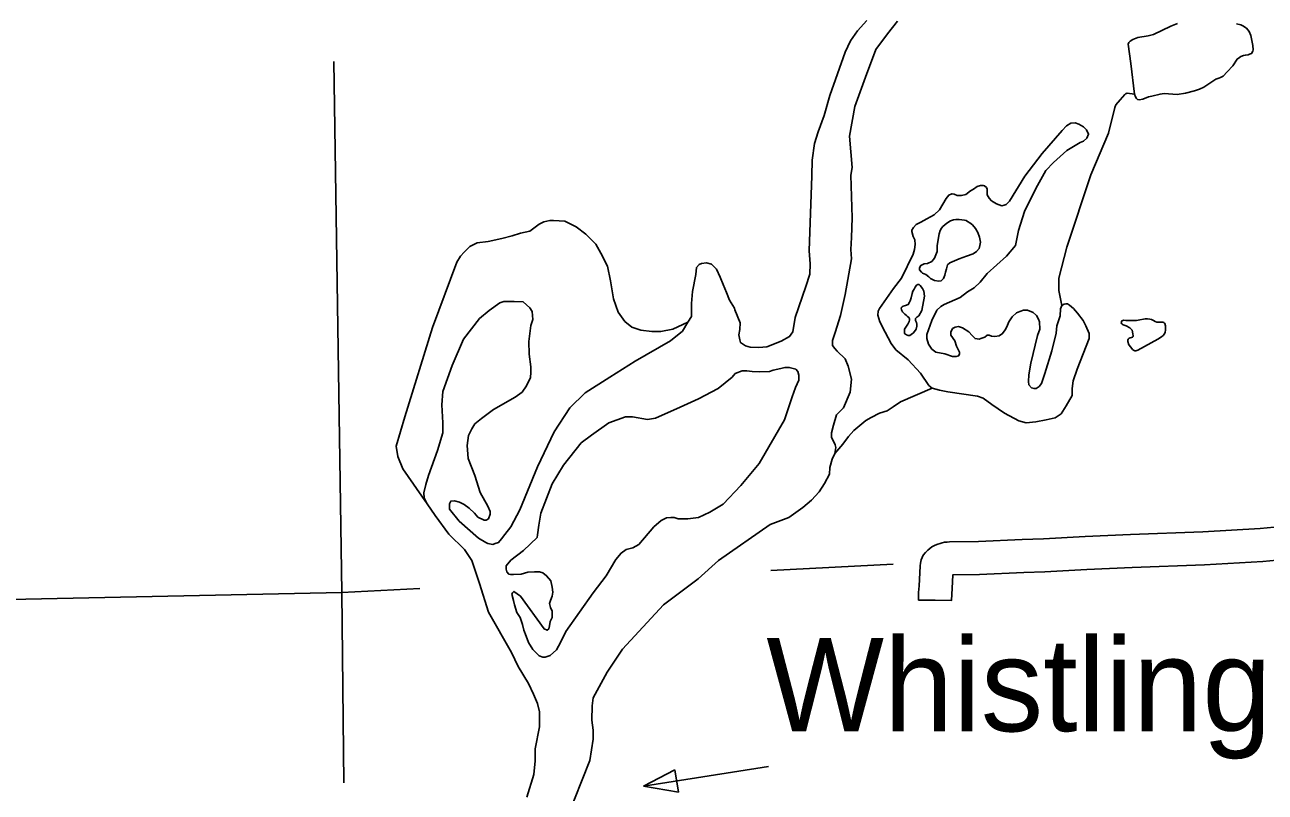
# Model space of a CAD drawing. Extents: x 1084508 to 1142749, y 1057638 to 1093403.
# Drawn here: x 1114355 to 1116121, y 1063898 to 1064991 of the extents above; entities that cross this region are included whole.
import ezdxf

# ---------------------------------------------------------------- set-up
doc = ezdxf.new("R2010")
doc.units = 0
for name, color, linetype in [('Level 35', 7, 'Continuous'), ('Level 46', 7, 'Continuous'), ('Level 47', 7, 'Continuous'), ('Level 5', 7, 'Continuous')]:
    doc.layers.add(name, color=color, linetype=linetype)

msp = doc.modelspace()

# ---------------------------------------------------------------- linework, layer by layer
at = {"layer": 'Level 35'}
for p, q in [((1115413.7, 1063934.7), (1115235.5, 1063906.5)), ((1115280.4, 1063929.8), (1115235.5, 1063906.5)), ((1115285.4, 1063898.2), (1115280.4, 1063929.8)), ((1115235.5, 1063906.5), (1115285.4, 1063898.2))]:
    msp.add_line(p, q, dxfattribs=at)
for points in [[(1114973.1, 1064284.1), (1115000.9, 1064259.8), (1115011, 1064253.9), (1115013.9, 1064252.1), (1115021, 1064251), (1115024.6, 1064252.1), (1115029.3, 1064253.9), (1115033.4, 1064258.7), (1115038.1, 1064265.2), (1115047, 1064275.8), (1115059.4, 1064300), (1115084.8, 1064361.6), (1115108.5, 1064411.2), (1115131, 1064445.5), (1115152.8, 1064466.8), (1115187.7, 1064489.3), (1115223.8, 1064511.8), (1115274, 1064540.8), (1115291.2, 1064554.9), (1115298.8, 1064567.4), (1115304.2, 1064575.6), (1115304.2, 1064594), (1115305.3, 1064611.1), (1115310.1, 1064635.4), (1115311.3, 1064645.4), (1115314.8, 1064649.6), (1115318.4, 1064651.3), (1115325.4, 1064651.9), (1115332.5, 1064650.2), (1115339.6, 1064643.1), (1115345, 1064631.8), (1115349.1, 1064621.2), (1115353.8, 1064609.9), (1115358, 1064598.7), (1115365.1, 1064587.5), (1115365.6, 1064585.1), (1115373.1, 1064566.4), (1115372.7, 1064556.9), (1115371.3, 1064549.3), (1115372.7, 1064542.5), (1115374, 1064538.5), (1115380.8, 1064534), (1115387.5, 1064531.7), (1115399.7, 1064531.3), (1115411.3, 1064532.6), (1115431.6, 1064540.3), (1115443.7, 1064547), (1115448.2, 1064553.8), (1115451.8, 1064574), (1115466.6, 1064618.1), (1115472.5, 1064636.1), (1115472.9, 1064650.4), (1115471.6, 1064669.3), (1115475.2, 1064775.9), (1115475.6, 1064798.4), (1115479.2, 1064822.2), (1115484.6, 1064838.4), (1115492.7, 1064861.8), (1115501.2, 1064890.5), (1115522.8, 1064952.1), (1115530.5, 1064968.3), (1115540.3, 1064982.3), (1115553.8, 1064997.1)], [(1115162.1, 1064000.5), (1115162.6, 1064021), (1115163.8, 1064032.7), (1115183.7, 1064068.9), (1115205.9, 1064101.6), (1115264.3, 1064164.8), (1115313.4, 1064202.2), (1115342.6, 1064227.9), (1115416.2, 1064279.3), (1115442.6, 1064289.5), (1115462.5, 1064303.6), (1115474.7, 1064313.9), (1115485.6, 1064326.1), (1115493.2, 1064337.6), (1115500.3, 1064351.1), (1115500.9, 1064360.7), (1115504.1, 1064372.2), (1115508, 1064380.6), (1115509.3, 1064388.9), (1115508.6, 1064392.7), (1115503.5, 1064403.6), (1115503.5, 1064410.1), (1115506.1, 1064421), (1115510.6, 1064435.7), (1115520.2, 1064445.3), (1115529.8, 1064467.8), (1115531.7, 1064486.4), (1115527.2, 1064504.9), (1115522.7, 1064515.2), (1115511.2, 1064526.1), (1115508, 1064529.9), (1115504.8, 1064534.4), (1115504.8, 1064541.5), (1115508.6, 1064553), (1115516.3, 1064576.8), (1115522.7, 1064606.9), (1115531.7, 1064657.5), (1115531.1, 1064671), (1115531.7, 1064688.3), (1115533, 1064715.9), (1115531.1, 1064776.8), (1115533, 1064787.7), (1115529.1, 1064832.6), (1115536.8, 1064874.9), (1115551.6, 1064916.6), (1115566.3, 1064955.7), (1115583, 1064978.1), (1115597.1, 1064996.1)], [(1115996.2, 1064993), (1115986.3, 1064989), (1115961.7, 1064977), (1115954, 1064975.2), (1115939.5, 1064972.8), (1115932.2, 1064970.2), (1115928.4, 1064967.7), (1115926.8, 1064965.6), (1115925.9, 1064963.4), (1115929.4, 1064935.8), (1115934.8, 1064892.2), (1115936.2, 1064888.4), (1115937.6, 1064886.1), (1115939.2, 1064884.7), (1115941.3, 1064884.2), (1115946.5, 1064884.9), (1115954.5, 1064888.4), (1115959.4, 1064889.3), (1115971.3, 1064892.4), (1115977.2, 1064893.1), (1115983.1, 1064892.9), (1115995.3, 1064891.9), (1116007.2, 1064893.6), (1116020.1, 1064896.8), (1116027.1, 1064899.4), (1116033.5, 1064902), (1116041.9, 1064907.9), (1116050.8, 1064913.7), (1116054.8, 1064915.1), (1116057.4, 1064915.8), (1116060.9, 1064917.7), (1116066.7, 1064924), (1116074.9, 1064932.5), (1116081, 1064942.1), (1116084.1, 1064944.4), (1116086, 1064946.1), (1116090.2, 1064947.5), (1116092.8, 1064948), (1116096.5, 1064948.2), (1116098.6, 1064949.4), (1116101.4, 1064950.3), (1116103.5, 1064953.4), (1116103.8, 1064955.5), (1116103.5, 1064961.6), (1116100.3, 1064975.6), (1116097.9, 1064981.5), (1116094.2, 1064986), (1116088.8, 1064989.7), (1116086.2, 1064990.9), (1116080.1, 1064992.5)], [(1115769.6, 1064698.2), (1115778, 1064725.3), (1115794.3, 1064758.1), (1115808.5, 1064783.5), (1115819.3, 1064795.1), (1115838.3, 1064812), (1115857.6, 1064823.5), (1115862.3, 1064825.2), (1115866.7, 1064829.6), (1115869.4, 1064835.4), (1115866.4, 1064841.5), (1115862.3, 1064845.5), (1115855.5, 1064849.6), (1115850.1, 1064851.6), (1115844, 1064850.9), (1115837.9, 1064847.2), (1115831.8, 1064840.4), (1115803.1, 1064807.9), (1115778.4, 1064775.4), (1115757, 1064739.9), (1115752, 1064735.1), (1115749.2, 1064734.1), (1115745.9, 1064733.4), (1115738.4, 1064736.1), (1115731.3, 1064740.2), (1115727.9, 1064744.3), (1115725.2, 1064748.7), (1115724.9, 1064752.7), (1115724.9, 1064756.8), (1115723.9, 1064759.2), (1115721.1, 1064761.9), (1115719.5, 1064762.2), (1115715.7, 1064762.2), (1115710.7, 1064760.5), (1115705.6, 1064757.1), (1115701.5, 1064754.4), (1115694.7, 1064749.3), (1115688.3, 1064748), (1115682.2, 1064748), (1115678.2, 1064749.7), (1115674.8, 1064750.4), (1115670.4, 1064748.3), (1115666.6, 1064743.6), (1115657.2, 1064727.3), (1115649.7, 1064720.6), (1115638.9, 1064714.8), (1115630.4, 1064709.7), (1115624, 1064706.7), (1115619.9, 1064702.3), (1115617.9, 1064698.5)], [(1115708.6, 1064701.1), (1115711.7, 1064695.2), (1115714, 1064688.7), (1115715.4, 1064681.6), (1115714.7, 1064676.9), (1115713.7, 1064672.5), (1115710, 1064668.1), (1115704.9, 1064664.7), (1115695.8, 1064661.3), (1115684.9, 1064657.9), (1115671.7, 1064651.8), (1115668.7, 1064649.1), (1115667, 1064643.7), (1115665.6, 1064638.6), (1115664.9, 1064634.5), (1115662.9, 1064629.8), (1115659.5, 1064626.4), (1115656.1, 1064625.7), (1115650.1, 1064626.7), (1115644.3, 1064629.8), (1115641.9, 1064632.2), (1115637.5, 1064635.2), (1115632.8, 1064637.2), (1115631.4, 1064638.6), (1115628.7, 1064642), (1115628.7, 1064644.7), (1115630.4, 1064648.1), (1115635.5, 1064650.5), (1115639.9, 1064651.1), (1115646, 1064653.8), (1115650.1, 1064658.6), (1115653.8, 1064668.1), (1115653.8, 1064676.5), (1115656.8, 1064693.1), (1115658.2, 1064698.2), (1115659.8, 1064701.2), (1115661.9, 1064703.6), (1115667.5, 1064708.7), (1115672.7, 1064711.8), (1115677.1, 1064713.1), (1115680.2, 1064713.6), (1115684.9, 1064713.8), (1115692.9, 1064712.7), (1115694.9, 1064712.2), (1115697.1, 1064711.1), (1115700.5, 1064709.2), (1115703.9, 1064706.3), (1115708.6, 1064701.1)], [(1115617.9, 1064698.5), (1115617.6, 1064696.5), (1115619.6, 1064689.4), (1115622, 1064685), (1115622.6, 1064677.9), (1115621.6, 1064671.1), (1115619.6, 1064664.3), (1115603, 1064630.1), (1115591.8, 1064615.6), (1115571.9, 1064587.1), (1115569.8, 1064583.4), (1115569.1, 1064577.3), (1115572.2, 1064568.2), (1115579.6, 1064553.3), (1115588.1, 1064537.3), (1115594.9, 1064528.2), (1115612.5, 1064514), (1115630.1, 1064494.7), (1115641.9, 1064477.4), (1115646.7, 1064473.7), (1115657.2, 1064470.6), (1115669, 1064468.2), (1115711.3, 1064462.2), (1115719.1, 1064459.4), (1115731.6, 1064450.3), (1115749.6, 1064438.1), (1115769.9, 1064426.9), (1115780.4, 1064424.2), (1115794.3, 1064425.6), (1115808.8, 1064428.3), (1115821.7, 1064431.3), (1115830.2, 1064437.1), (1115837.3, 1064448.3), (1115846.1, 1064463.2), (1115846.1, 1064473), (1115847.4, 1064483.8), (1115853.2, 1064500.8), (1115870.4, 1064544.1), (1115870.1, 1064551.6), (1115865.4, 1064562.1), (1115861.6, 1064569.8), (1115853.5, 1064580.3), (1115847.8, 1064586.8), (1115842.3, 1064591.5), (1115839.6, 1064593.6), (1115836.9, 1064593.6), (1115834.6, 1064593.2), (1115831.5, 1064591.2), (1115829.5, 1064586.4), (1115828.8, 1064576.3), (1115824.1, 1064562.4), (1115823.4, 1064551.9)], [(1115823.4, 1064551.9), (1115817, 1064526.8), (1115807.1, 1064494.3), (1115802.4, 1064480.1), (1115799, 1064475.7), (1115794.9, 1064473), (1115791.9, 1064473), (1115788.2, 1064474), (1115784.5, 1064478.1), (1115783.8, 1064483.1), (1115784.5, 1064492.3), (1115787.2, 1064508.9), (1115796.6, 1064548.5), (1115800, 1064557.7), (1115799.3, 1064567.8), (1115798.3, 1064571.9), (1115795.3, 1064577), (1115790.5, 1064581.4), (1115782.4, 1064584.4), (1115776.7, 1064584.4), (1115771.6, 1064582.7), (1115766.8, 1064580.7), (1115760.8, 1064574.9), (1115756, 1064568.2), (1115753, 1064561), (1115750.6, 1064556.6), (1115746.9, 1064551.2), (1115742.1, 1064548.2), (1115736, 1064547.2), (1115731, 1064547.8), (1115727.9, 1064549.2), (1115724.9, 1064549.2), (1115721.5, 1064546.1), (1115716.1, 1064544.1), (1115713.4, 1064543.4), (1115707.9, 1064544.1), (1115703.5, 1064548.5), (1115698.8, 1064553.6), (1115689.7, 1064559.3), (1115684.2, 1064561.4), (1115679.2, 1064560.4), (1115675.4, 1064558.3), (1115673.1, 1064553.3), (1115673.1, 1064548.8), (1115678.8, 1064540.7), (1115681.2, 1064533.3), (1115685.6, 1064524.8), (1115685.6, 1064521.8), (1115684.2, 1064519.7), (1115680.9, 1064518.7), (1115675.4, 1064518.7), (1115664.6, 1064522.4), (1115652.1, 1064524.8), (1115646.3, 1064528.9), (1115641.3, 1064536), (1115639.2, 1064544.1), (1115639.2, 1064549.9), (1115646, 1064569.8), (1115653.1, 1064584.4), (1115658.9, 1064589.8), (1115663.9, 1064592.5), (1115686.6, 1064602.7), (1115697.1, 1064610.5), (1115706.6, 1064616.2), (1115715.1, 1064624.7), (1115725.2, 1064636.6), (1115752.3, 1064661.3), (1115765.5, 1064676.5), (1115769.6, 1064698.2)], [(1114929.4, 1064349.1), (1114942.4, 1064384.6), (1114950.1, 1064410.1), (1114950.1, 1064424.2), (1114948.3, 1064449.7), (1114950.1, 1064468.6), (1114963.1, 1064505.9), (1114979.6, 1064543.1), (1115002.1, 1064572.7), (1115015.7, 1064583.9), (1115031.1, 1064595.2), (1115037, 1064596.9), (1115051.7, 1064596.9), (1115064.2, 1064596.3), (1115073.6, 1064588.1), (1115077.2, 1064582.7), (1115078.3, 1064571.5), (1115075.4, 1064562.6), (1115072.4, 1064540.2), (1115073, 1064521.8), (1115075.4, 1064504.1), (1115075.4, 1064495.8), (1115074.8, 1064488.7), (1115068.9, 1064476.9), (1115063, 1064468), (1115052.9, 1064460.9), (1115022.2, 1064443.2), (1115005, 1064430.2), (1114995.6, 1064422.5), (1114991.4, 1064415.4), (1114986.7, 1064405.9), (1114984.4, 1064391.7), (1114986.1, 1064373.4), (1114995.6, 1064349.1), (1115003.3, 1064324.9), (1115013.9, 1064305.4), (1115017.5, 1064297.7), (1115017.5, 1064294.1), (1115015.1, 1064287.6), (1115011.5, 1064285.3), (1115008.6, 1064285.3), (1114999.7, 1064290), (1114995, 1064295.3), (1114987.3, 1064302.4), (1114980.2, 1064307.7), (1114973.7, 1064311.3), (1114966.6, 1064313.1), (1114961.3, 1064312.5), (1114959.5, 1064308.9), (1114959.5, 1064306), (1114959.5, 1064301.2), (1114973.1, 1064284.1)], [(1115940, 1064570.5), (1115950.2, 1064572.2), (1115953.2, 1064572.2), (1115956.6, 1064571.9), (1115959.1, 1064571.1), (1115961.6, 1064569.8), (1115964, 1064568.4), (1115966.8, 1064567.6), (1115972.3, 1064567.6), (1115975.3, 1064567.6), (1115976.5, 1064566.9), (1115977.5, 1064566.2), (1115978.4, 1064564.6), (1115978.6, 1064563.6), (1115978.7, 1064562.5), (1115978.7, 1064559), (1115978.7, 1064556), (1115978.6, 1064553.5), (1115977.5, 1064550.9), (1115975.7, 1064548.7), (1115973.2, 1064546.8), (1115968.2, 1064543.3), (1115948.8, 1064532.8), (1115939.4, 1064527.5), (1115936.9, 1064526.7), (1115935.2, 1064526.7), (1115933.5, 1064527.4), (1115931.9, 1064528.8), (1115929.5, 1064531.7), (1115926.7, 1064535.4), (1115925.2, 1064540.2), (1115925.2, 1064542.1), (1115925.6, 1064543.5), (1115927.2, 1064544.8), (1115928.8, 1064545.4), (1115930.3, 1064545.7), (1115932, 1064546), (1115932.8, 1064546.9), (1115932.8, 1064548), (1115932.5, 1064550.7), (1115931.4, 1064555.9), (1115928, 1064559.3), (1115923, 1064562.3), (1115918.7, 1064563.7), (1115917.2, 1064564.6), (1115916.1, 1064565.7), (1115915.9, 1064566.7), (1115916.1, 1064568.2), (1115916.9, 1064569.3), (1115918, 1064570), (1115919.5, 1064570.3), (1115922.2, 1064570.1), (1115927, 1064570), (1115930, 1064569.8), (1115932.2, 1064569.8), (1115935, 1064569.8), (1115937.4, 1064570.1), (1115940, 1064570.5)], [(1115102, 1064166.6), (1115103.3, 1064171), (1115105.8, 1064177.2), (1115106.4, 1064182.8), (1115105.8, 1064190.2), (1115103.9, 1064198.9), (1115097.7, 1064206.3), (1115092.1, 1064210.7), (1115087.8, 1064211.9), (1115080.3, 1064211.9), (1115071, 1064211.3), (1115061.7, 1064208.8), (1115050.6, 1064208.2), (1115046.2, 1064208.2), (1115043.7, 1064208.8), (1115041.3, 1064211.9), (1115040, 1064215.6), (1115040, 1064220.6), (1115046.8, 1064228.7), (1115064.8, 1064242.3), (1115084.1, 1064260.9), (1115084.7, 1064264.7), (1115086.5, 1064278.3), (1115089.6, 1064295.7), (1115105.8, 1064337.3), (1115121.9, 1064364), (1115146.7, 1064395.6), (1115161.6, 1064406.8), (1115186.4, 1064424.1), (1115210, 1064432.8), (1115219.9, 1064432.8), (1115241.6, 1064429.1), (1115252.8, 1064431), (1115288.1, 1064446.5), (1115314.2, 1064458.3), (1115342.1, 1064473.2), (1115361.9, 1064489.3), (1115366.3, 1064494.3), (1115376.2, 1064498), (1115383, 1064498), (1115390.5, 1064497.4), (1115401, 1064496.7), (1115415.3, 1064497.4), (1115420.3, 1064499.2), (1115431.4, 1064501.7), (1115437, 1064503), (1115443.2, 1064503), (1115452.5, 1064500.5), (1115455.6, 1064497.4), (1115456.8, 1064491.8), (1115456.8, 1064485), (1115451.9, 1064474.4)], [(1115451.9, 1064474.4), (1115447.5, 1064461.4), (1115436.4, 1064428.5)], [(1115436.4, 1064428.5), (1115400.4, 1064366.4), (1115374.4, 1064334.8), (1115348.9, 1064308.1), (1115330.3, 1064296.9), (1115314.2, 1064289.5), (1115298.7, 1064287.6), (1115285, 1064287.6), (1115279.4, 1064289.5), (1115274.5, 1064289.5), (1115268.3, 1064288.9), (1115260.8, 1064285.1), (1115250.3, 1064275.8), (1115229.2, 1064251), (1115220.5, 1064246), (1115211.2, 1064243.6), (1115203.8, 1064238.6), (1115196.3, 1064229.3), (1115182.7, 1064206.3), (1115164.1, 1064182.1), (1115125, 1064126.9), (1115117.6, 1064111.4), (1115112, 1064100.8), (1115102.7, 1064092.8), (1115095.8, 1064090.3), (1115092.1, 1064090.3), (1115087.2, 1064092.2), (1115077.9, 1064101.5), (1115071.7, 1064111.4), (1115068.5, 1064120.1), (1115065.4, 1064128.8), (1115063.6, 1064136.8), (1115059.9, 1064146.8), (1115055.5, 1064154.2), (1115051.8, 1064164.8), (1115050.6, 1064171), (1115048.1, 1064180.3), (1115049.3, 1064182.1), (1115051.2, 1064184), (1115060.5, 1064177.2), (1115094, 1064130.6), (1115098.3, 1064128.8), (1115100.8, 1064130.6), (1115102, 1064135), (1115102.7, 1064141.2), (1115105.8, 1064146.8), (1115105.8, 1064150.5), (1115105.8, 1064156.1), (1115103.3, 1064161), (1115102, 1064166.6)], [(1115069.5, 1063890.8), (1115079.5, 1063923.3), (1115081.3, 1063942.8), (1115081.3, 1063960), (1115087.8, 1063991.3), (1115087.8, 1064012.6), (1115084.8, 1064024.5), (1115078.9, 1064037.5), (1115071.8, 1064052.8), (1115057.1, 1064077.1), (1115047.6, 1064097.2), (1115015.1, 1064154.6), (1115002.1, 1064195.4), (1114991.4, 1064227.9), (1114980.8, 1064243.9), (1114958.3, 1064265.7), (1114938.8, 1064292.4), (1114927.6, 1064308.9), (1114923.5, 1064317.2), (1114922.9, 1064324.3), (1114925.8, 1064336.1), (1114929.4, 1064349.1)], [(1115126.4, 1063860.8), (1115159.1, 1063943.3), (1115163.8, 1063973.6), (1115163.8, 1063986.5), (1115162.1, 1064000.5)]]:
    msp.add_lwpolyline(points, dxfattribs=at)
msp.add_lwpolyline([(1115636, 1064604.6), (1115632, 1064584.1), (1115627.6, 1064576.6), (1115625, 1064574.4), (1115623, 1064572.7), (1115623, 1064570), (1115624.3, 1064567.2), (1115624.8, 1064564.8), (1115624.8, 1064561.9), (1115623.9, 1064557.5), (1115619.9, 1064552.2), (1115616.9, 1064549.8), (1115614.7, 1064548.7), (1115612.5, 1064548.7), (1115610, 1064549.3), (1115607.4, 1064551.3), (1115607.2, 1064553.3), (1115607.4, 1064557.5), (1115612.2, 1064564.5), (1115613.8, 1064568.3), (1115614.2, 1064570.5), (1115614.2, 1064572.5), (1115613.6, 1064574.2), (1115611.8, 1064575.8), (1115610, 1064577.1), (1115607.8, 1064578.8), (1115605.6, 1064581.3), (1115604.3, 1064582.4), (1115603, 1064585.2), (1115602.6, 1064587.9), (1115603.9, 1064589.2), (1115605.4, 1064590.3), (1115608.7, 1064591.2), (1115612.7, 1064592.9), (1115614.2, 1064595.8), (1115615.5, 1064598), (1115616.6, 1064602.4), (1115618, 1064608.3), (1115619.1, 1064611.9), (1115621, 1064614.7), (1115622.6, 1064617.6), (1115624.6, 1064620.2), (1115626.3, 1064621.3), (1115628.1, 1064621.3), (1115629.8, 1064619.8), (1115633.1, 1064615.4), (1115634.9, 1064611.6)], close=True, dxfattribs=at)
at = {"layer": 'Level 46'}
for points in [[(1116143.6, 1064276.7), (1116113.8, 1064273.5), (1116032.3, 1064269), (1115929.3, 1064264.9), (1115864.6, 1064262.1), (1115805, 1064259.1), (1115775, 1064258.1), (1115712.5, 1064255.1), (1115671.6, 1064254.7), (1115668.2, 1064254.4), (1115664.3, 1064254), (1115661.1, 1064253.3), (1115657.9, 1064252.5), (1115654.7, 1064251.4), (1115651, 1064249.9), (1115649.1, 1064248.9), (1115646.3, 1064247.4), (1115643.4, 1064245.3), (1115640.3, 1064242.9), (1115637, 1064239.4), (1115634, 1064235.6), (1115631, 1064229.2), (1115629.9, 1064224.3), (1115629.5, 1064220.4), (1115629.3, 1064210.6), (1115628.2, 1064191.8), (1115627.4, 1064182.6), (1115627.3, 1064171.8)], [(1116444.1, 1064246.6), (1116421.4, 1064245.5), (1116377.3, 1064242.3), (1116301.1, 1064237.4), (1116256.6, 1064235), (1116196.8, 1064232.4), (1116147.3, 1064229.7), (1116117.6, 1064226.6), (1116034.5, 1064222), (1115931.3, 1064217.9), (1115866.8, 1064215.1), (1115807, 1064212.1), (1115777, 1064211.1), (1115713.9, 1064208.1), (1115676.3, 1064207.7), (1115675.2, 1064188.4), (1115674.5, 1064180.3), (1115674.4, 1064171.3), (1115650.8, 1064171.5), (1115627.3, 1064171.8)]]:
    msp.add_lwpolyline(points, dxfattribs=at)
at = {"layer": 'Level 47'}
for points in [[(1115831.5, 1064591.2), (1115827.2, 1064612.8), (1115827.2, 1064630), (1115838.3, 1064674.2), (1115872.8, 1064777.2), (1115897.7, 1064836.6), (1115906.7, 1064873.2), (1115908.4, 1064877), (1115914.3, 1064884.3), (1115921.2, 1064891.9), (1115922.5, 1064893), (1115923.2, 1064893.4), (1115924.3, 1064893.5), (1115934.8, 1064892.2)], [(1114927.6, 1064308.9), (1114893.2, 1064358.4), (1114885.9, 1064376.1), (1114883.5, 1064390.7), (1114895.7, 1064432.9), (1114935.3, 1064559.8), (1114970.1, 1064653.2), (1114975, 1064661.7), (1114980.5, 1064667.2), (1114988.4, 1064675.2), (1114998.8, 1064680.7), (1115014.6, 1064682.5), (1115034.1, 1064686.8), (1115048.8, 1064690.4), (1115060.4, 1064694.1), (1115073.8, 1064697.1), (1115079.3, 1064701.4), (1115087.2, 1064706.9), (1115093.9, 1064710.6), (1115102.5, 1064712.4), (1115107.3, 1064712.4), (1115123.8, 1064711.2), (1115139.7, 1064703.2), (1115153.7, 1064692.9), (1115167.7, 1064678.8), (1115175.1, 1064666), (1115184.2, 1064647.1), (1115188.5, 1064626.3), (1115192.8, 1064600.7), (1115199.5, 1064581.8), (1115209.2, 1064568.4), (1115219, 1064560.4), (1115231.8, 1064556.1), (1115247.7, 1064554.3), (1115260.5, 1064554.3), (1115277.6, 1064557.4), (1115298.8, 1064567.4)], [(1115646.7, 1064473.7), (1115601.5, 1064454.2), (1115591.1, 1064446.9), (1115582.6, 1064441.4), (1115571.6, 1064437.7), (1115560, 1064431.6), (1115552.1, 1064427.4), (1115535, 1064413.3), (1115527.7, 1064404.8), (1115519.7, 1064393.8), (1115508, 1064380.6)]]:
    msp.add_lwpolyline(points, dxfattribs=at)
at = {"layer": 'Level 5'}
for points in [[(1114794.8, 1064938.8), (1114806.2, 1064182.6)], [(1115417.1, 1064214), (1115591.2, 1064223)], [(1113680.5, 1064158.8), (1114806.2, 1064182.6)], [(1114806.2, 1064182.6), (1114917.2, 1064188.3)], [(1114806.2, 1064182.6), (1114808.8, 1063911.4)]]:
    msp.add_lwpolyline(points, dxfattribs=at)

# ---------------------------------------------------------------- texts
at = {"layer": 'Level 35'}
msp.add_text('Whistling', height=132.58, dxfattribs=at).set_placement((1115410.7, 1063984.9))

doc.saveas('drawing.dxf')
